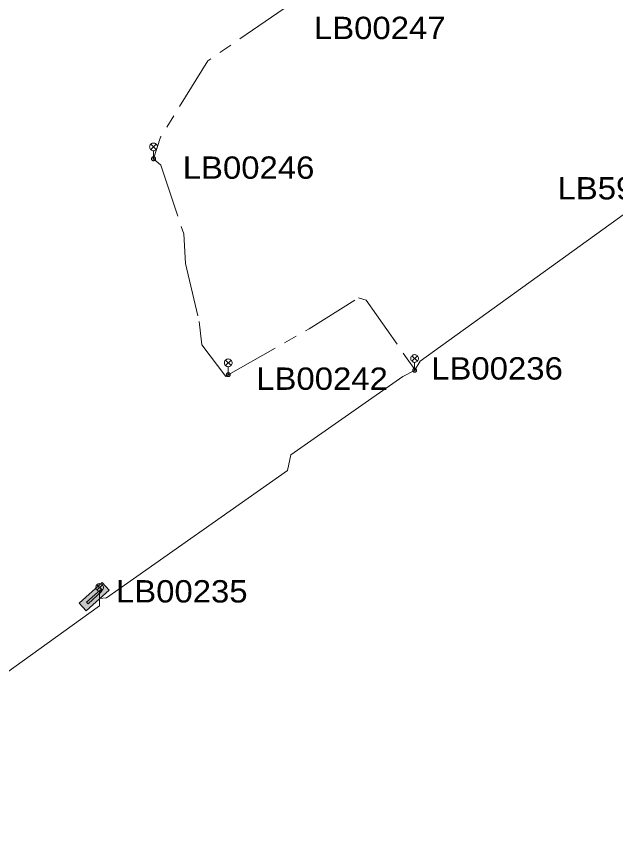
# Model space of a CAD drawing. Extents: x -688049 to -687261, y -973611 to -973038.
# Drawn here: x -687817.8 to -687759.7, y -973560.5 to -973481.6 of the extents above; entities that cross this region are included whole.
import ezdxf

# ---------------------------------------------------------------- set-up
doc = ezdxf.new("R2010")
doc.units = 0
doc.header["$LTSCALE"] = 0.87
doc.linetypes.add('LONG_DASH_SHORT_DASH', pattern=[9.9, 6, -1.2, 1.5, -1.2])
doc.layers.add('1', color=7, linetype='Continuous', lineweight=13)

msp = doc.modelspace()

# ---------------------------------------------------------------- hatches: boundary and pattern name
at = {"layer": '1'}
for points in [[(-687808.783, -973537.252), (-687811.005, -973539.268), (-687811.677, -973538.527), (-687809.455, -973536.511)], [(-687809.497, -973537.359), (-687810.83, -973538.568), (-687810.964, -973538.42), (-687809.631, -973537.211)]]:
    msp.add_hatch(color=256, dxfattribs=at).paths.add_polyline_path(points)

# ---------------------------------------------------------------- linework, layer by layer
for p, q in [((-687804.745, -973494.005), (-687804.215, -973494.535)), ((-687804.745, -973494.535), (-687804.215, -973494.005)), ((-687804.48, -973495.42), (-687804.48, -973494.645)), ((-687779.425, -973514.525), (-687778.895, -973515.055)), ((-687779.425, -973515.055), (-687778.895, -973514.525)), ((-687797.495, -973514.945), (-687796.965, -973515.475)), ((-687797.495, -973515.475), (-687796.965, -973514.945)), ((-687779.16, -973515.94), (-687779.16, -973515.165)), ((-687797.23, -973516.36), (-687797.23, -973515.585)), ((-687809.969, -973536.729), (-687809.439, -973537.259)), ((-687809.969, -973537.259), (-687809.439, -973536.729)), ((-687809.704, -973538.144), (-687809.704, -973537.369))]:
    msp.add_line(p, q, dxfattribs=at)
at = {"layer": '1', "linetype": 'LONG_DASH_SHORT_DASH'}
msp.add_line((-687797.47, -973516.54), (-687797.23, -973516.36), dxfattribs=at)
for points in [[(-687791.82, -973480.85), (-687799.21, -973485.92), (-687803.79, -973493.33), (-687804.48, -973495.42)], [(-687804.48, -973495.42), (-687803.76, -973496.04), (-687801.55, -973502.71), (-687801.39, -973505.58), (-687800.05, -973511.19), (-687799.81, -973513.45), (-687797.47, -973516.54)], [(-687797.23, -973516.36), (-687789.38, -973511.91), (-687784.59, -973508.9), (-687783.85, -973509.14), (-687779.87, -973514.82), (-687779.14, -973515.87)]]:
    msp.add_lwpolyline(points, dxfattribs=at)
at = {"layer": '1'}
for points in [[(-687804.105, -973494.27), (-687804.111, -973494.205), (-687804.128, -973494.142), (-687804.155, -973494.082), (-687804.193, -973494.029), (-687804.239, -973493.983), (-687804.292, -973493.945), (-687804.352, -973493.918), (-687804.415, -973493.901), (-687804.48, -973493.895), (-687804.545, -973493.901), (-687804.608, -973493.918), (-687804.668, -973493.945), (-687804.721, -973493.983), (-687804.767, -973494.029), (-687804.805, -973494.082), (-687804.832, -973494.142), (-687804.849, -973494.205), (-687804.855, -973494.27), (-687804.849, -973494.335), (-687804.832, -973494.398), (-687804.805, -973494.458), (-687804.767, -973494.511), (-687804.721, -973494.557), (-687804.668, -973494.595), (-687804.608, -973494.622), (-687804.545, -973494.639), (-687804.48, -973494.645), (-687804.415, -973494.639), (-687804.352, -973494.622), (-687804.292, -973494.595), (-687804.239, -973494.557), (-687804.193, -973494.511), (-687804.155, -973494.458), (-687804.128, -973494.398), (-687804.111, -973494.335)], [(-687804.29, -973495.42), (-687804.293, -973495.387), (-687804.301, -973495.355), (-687804.315, -973495.325), (-687804.334, -973495.298), (-687804.358, -973495.274), (-687804.385, -973495.255), (-687804.415, -973495.241), (-687804.447, -973495.233), (-687804.48, -973495.23), (-687804.513, -973495.233), (-687804.545, -973495.241), (-687804.575, -973495.255), (-687804.602, -973495.274), (-687804.626, -973495.298), (-687804.645, -973495.325), (-687804.659, -973495.355), (-687804.667, -973495.387), (-687804.67, -973495.42), (-687804.667, -973495.453), (-687804.659, -973495.485), (-687804.645, -973495.515), (-687804.626, -973495.542), (-687804.602, -973495.566), (-687804.575, -973495.585), (-687804.545, -973495.599), (-687804.513, -973495.607), (-687804.48, -973495.61), (-687804.447, -973495.607), (-687804.415, -973495.599), (-687804.385, -973495.585), (-687804.358, -973495.566), (-687804.334, -973495.542), (-687804.315, -973495.515), (-687804.301, -973495.485), (-687804.293, -973495.453)], [(-687804.43, -973495.42), (-687804.431, -973495.411), (-687804.433, -973495.403), (-687804.437, -973495.395), (-687804.442, -973495.388), (-687804.448, -973495.382), (-687804.455, -973495.377), (-687804.463, -973495.373), (-687804.471, -973495.371), (-687804.48, -973495.37), (-687804.489, -973495.371), (-687804.497, -973495.373), (-687804.505, -973495.377), (-687804.512, -973495.382), (-687804.518, -973495.388), (-687804.523, -973495.395), (-687804.527, -973495.403), (-687804.529, -973495.411), (-687804.53, -973495.42), (-687804.529, -973495.429), (-687804.527, -973495.437), (-687804.523, -973495.445), (-687804.518, -973495.452), (-687804.512, -973495.458), (-687804.505, -973495.463), (-687804.497, -973495.467), (-687804.489, -973495.469), (-687804.48, -973495.47), (-687804.471, -973495.469), (-687804.463, -973495.467), (-687804.455, -973495.463), (-687804.448, -973495.458), (-687804.442, -973495.452), (-687804.437, -973495.445), (-687804.433, -973495.437), (-687804.431, -973495.429)], [(-687778.785, -973514.79), (-687778.791, -973514.725), (-687778.808, -973514.662), (-687778.835, -973514.602), (-687778.873, -973514.549), (-687778.919, -973514.503), (-687778.972, -973514.465), (-687779.032, -973514.438), (-687779.095, -973514.421), (-687779.16, -973514.415), (-687779.225, -973514.421), (-687779.288, -973514.438), (-687779.348, -973514.465), (-687779.401, -973514.503), (-687779.447, -973514.549), (-687779.485, -973514.602), (-687779.512, -973514.662), (-687779.529, -973514.725), (-687779.535, -973514.79), (-687779.529, -973514.855), (-687779.512, -973514.918), (-687779.485, -973514.977), (-687779.447, -973515.031), (-687779.401, -973515.077), (-687779.348, -973515.115), (-687779.288, -973515.142), (-687779.225, -973515.159), (-687779.16, -973515.165), (-687779.095, -973515.159), (-687779.032, -973515.142), (-687778.972, -973515.115), (-687778.919, -973515.077), (-687778.873, -973515.031), (-687778.835, -973514.977), (-687778.808, -973514.918), (-687778.791, -973514.855)], [(-687796.855, -973515.21), (-687796.861, -973515.145), (-687796.878, -973515.082), (-687796.905, -973515.022), (-687796.943, -973514.969), (-687796.989, -973514.923), (-687797.042, -973514.885), (-687797.102, -973514.858), (-687797.165, -973514.841), (-687797.23, -973514.835), (-687797.295, -973514.841), (-687797.358, -973514.858), (-687797.418, -973514.885), (-687797.471, -973514.923), (-687797.517, -973514.969), (-687797.555, -973515.022), (-687797.582, -973515.082), (-687797.599, -973515.145), (-687797.605, -973515.21), (-687797.599, -973515.275), (-687797.582, -973515.338), (-687797.555, -973515.398), (-687797.517, -973515.451), (-687797.471, -973515.497), (-687797.418, -973515.535), (-687797.358, -973515.562), (-687797.295, -973515.579), (-687797.23, -973515.585), (-687797.165, -973515.579), (-687797.102, -973515.562), (-687797.042, -973515.535), (-687796.989, -973515.497), (-687796.943, -973515.451), (-687796.905, -973515.398), (-687796.878, -973515.338), (-687796.861, -973515.275)], [(-687778.97, -973515.94), (-687778.973, -973515.907), (-687778.981, -973515.875), (-687778.995, -973515.845), (-687779.014, -973515.818), (-687779.038, -973515.794), (-687779.065, -973515.775), (-687779.095, -973515.761), (-687779.127, -973515.753), (-687779.16, -973515.75), (-687779.193, -973515.753), (-687779.225, -973515.761), (-687779.255, -973515.775), (-687779.282, -973515.794), (-687779.306, -973515.818), (-687779.325, -973515.845), (-687779.339, -973515.875), (-687779.347, -973515.907), (-687779.35, -973515.94), (-687779.347, -973515.973), (-687779.339, -973516.005), (-687779.325, -973516.035), (-687779.306, -973516.062), (-687779.282, -973516.086), (-687779.255, -973516.105), (-687779.225, -973516.119), (-687779.193, -973516.127), (-687779.16, -973516.13), (-687779.127, -973516.127), (-687779.095, -973516.119), (-687779.065, -973516.105), (-687779.038, -973516.086), (-687779.014, -973516.062), (-687778.995, -973516.035), (-687778.981, -973516.005), (-687778.973, -973515.973)], [(-687779.11, -973515.94), (-687779.111, -973515.931), (-687779.113, -973515.923), (-687779.117, -973515.915), (-687779.122, -973515.908), (-687779.128, -973515.902), (-687779.135, -973515.897), (-687779.143, -973515.893), (-687779.151, -973515.891), (-687779.16, -973515.89), (-687779.169, -973515.891), (-687779.177, -973515.893), (-687779.185, -973515.897), (-687779.192, -973515.902), (-687779.198, -973515.908), (-687779.203, -973515.915), (-687779.207, -973515.923), (-687779.209, -973515.931), (-687779.21, -973515.94), (-687779.209, -973515.949), (-687779.207, -973515.957), (-687779.203, -973515.965), (-687779.198, -973515.972), (-687779.192, -973515.978), (-687779.185, -973515.983), (-687779.177, -973515.987), (-687779.169, -973515.989), (-687779.16, -973515.99), (-687779.151, -973515.989), (-687779.143, -973515.987), (-687779.135, -973515.983), (-687779.128, -973515.978), (-687779.122, -973515.972), (-687779.117, -973515.965), (-687779.113, -973515.957), (-687779.111, -973515.949)], [(-687797.04, -973516.36), (-687797.043, -973516.327), (-687797.051, -973516.295), (-687797.065, -973516.265), (-687797.084, -973516.238), (-687797.108, -973516.214), (-687797.135, -973516.195), (-687797.165, -973516.181), (-687797.197, -973516.173), (-687797.23, -973516.17), (-687797.263, -973516.173), (-687797.295, -973516.181), (-687797.325, -973516.195), (-687797.352, -973516.214), (-687797.376, -973516.238), (-687797.395, -973516.265), (-687797.409, -973516.295), (-687797.417, -973516.327), (-687797.42, -973516.36), (-687797.417, -973516.393), (-687797.409, -973516.425), (-687797.395, -973516.455), (-687797.376, -973516.482), (-687797.352, -973516.506), (-687797.325, -973516.525), (-687797.295, -973516.539), (-687797.263, -973516.547), (-687797.23, -973516.55), (-687797.197, -973516.547), (-687797.165, -973516.539), (-687797.135, -973516.525), (-687797.108, -973516.506), (-687797.084, -973516.482), (-687797.065, -973516.455), (-687797.051, -973516.425), (-687797.043, -973516.393)], [(-687797.18, -973516.36), (-687797.181, -973516.351), (-687797.183, -973516.343), (-687797.187, -973516.335), (-687797.192, -973516.328), (-687797.198, -973516.322), (-687797.205, -973516.317), (-687797.213, -973516.313), (-687797.221, -973516.311), (-687797.23, -973516.31), (-687797.239, -973516.311), (-687797.247, -973516.313), (-687797.255, -973516.317), (-687797.262, -973516.322), (-687797.268, -973516.328), (-687797.273, -973516.335), (-687797.277, -973516.343), (-687797.279, -973516.351), (-687797.28, -973516.36), (-687797.279, -973516.369), (-687797.277, -973516.377), (-687797.273, -973516.385), (-687797.268, -973516.392), (-687797.262, -973516.398), (-687797.255, -973516.403), (-687797.247, -973516.407), (-687797.239, -973516.409), (-687797.23, -973516.41), (-687797.221, -973516.409), (-687797.213, -973516.407), (-687797.205, -973516.403), (-687797.198, -973516.398), (-687797.192, -973516.392), (-687797.187, -973516.385), (-687797.183, -973516.377), (-687797.181, -973516.369)], [(-687808.783, -973537.252), (-687811.005, -973539.268), (-687811.677, -973538.527), (-687809.455, -973536.511)], [(-687808.783, -973537.252), (-687811.005, -973539.268), (-687811.677, -973538.527), (-687809.455, -973536.511)], [(-687809.329, -973536.994), (-687809.335, -973536.929), (-687809.352, -973536.866), (-687809.379, -973536.807), (-687809.417, -973536.753), (-687809.463, -973536.707), (-687809.516, -973536.669), (-687809.576, -973536.642), (-687809.639, -973536.625), (-687809.704, -973536.619), (-687809.769, -973536.625), (-687809.832, -973536.642), (-687809.892, -973536.669), (-687809.945, -973536.707), (-687809.991, -973536.753), (-687810.029, -973536.807), (-687810.056, -973536.866), (-687810.073, -973536.929), (-687810.079, -973536.994), (-687810.073, -973537.059), (-687810.056, -973537.122), (-687810.029, -973537.182), (-687809.991, -973537.235), (-687809.945, -973537.281), (-687809.892, -973537.319), (-687809.832, -973537.346), (-687809.769, -973537.363), (-687809.704, -973537.369), (-687809.639, -973537.363), (-687809.576, -973537.346), (-687809.516, -973537.319), (-687809.463, -973537.281), (-687809.417, -973537.235), (-687809.379, -973537.182), (-687809.352, -973537.122), (-687809.335, -973537.059)], [(-687809.497, -973537.359), (-687810.83, -973538.568), (-687810.964, -973538.42), (-687809.631, -973537.211)]]:
    msp.add_lwpolyline(points, close=True, dxfattribs=at)
for points in [[(-687752.105, -973496.355), (-687753.681, -973496.941), (-687758.146, -973500.27), (-687778.62, -973515.036), (-687779.16, -973515.94)], [(-687779.16, -973515.94), (-687780.303, -973516.55), (-687791.163, -973524.136), (-687791.498, -973525.642), (-687809.036, -973537.994), (-687809.727, -973538.075)], [(-687809.727, -973538.075), (-687809.727, -973538.771), (-687821.294, -973547.087), (-687835.424, -973557.246), (-687841.213, -973560.485), (-687842.86, -973560.42)]]:
    msp.add_lwpolyline(points, dxfattribs=at)

# ---------------------------------------------------------------- texts
at = {"layer": '1', "width": 1.1}
for s, height, p in [('LB00247', 2.167, (-687788.923, -973483.815)), ('LB00246', 2.167, (-687801.645, -973497.363)), ('LB59164', 2.168, (-687765.306, -973499.365)), ('LB00236', 2.167, (-687777.553, -973516.834)), ('LB00242', 2.167, (-687794.52, -973517.829)), ('LB00235', 2.167, (-687808.12, -973538.45))]:
    msp.add_text(s, height=height, dxfattribs=at).set_placement(p)

doc.saveas('drawing.dxf')
